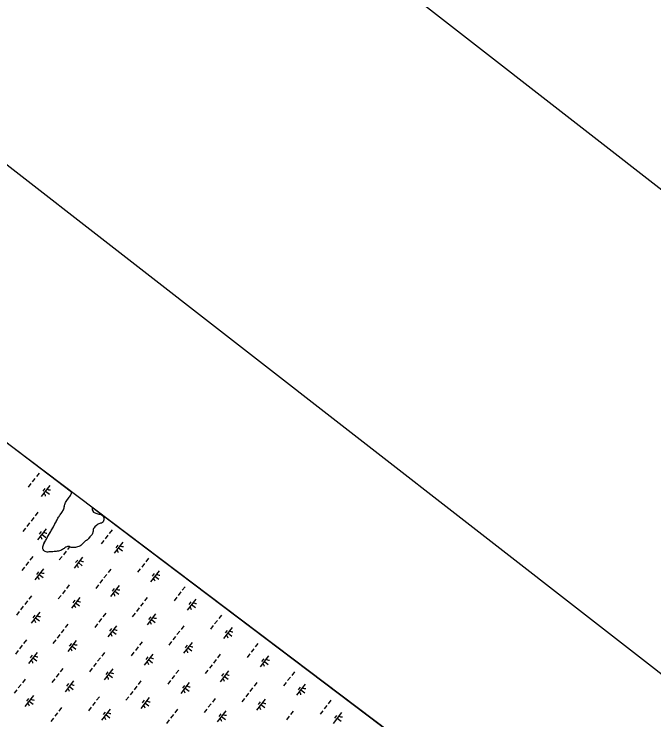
# Model space of a CAD drawing. Extents: x 3888273 to 3909528, y 158682 to 181032.
# Drawn here: x 3900940 to 3903242, y 176166 to 178705 of the extents above; entities that cross this region are included whole.
import ezdxf

# ---------------------------------------------------------------- set-up
doc = ezdxf.new("R2010")
doc.units = 0
for name, color, linetype in [('G-ANNO-NPLT', 7, 'Continuous'), ('V-ANNO-SYMB', 7, 'Continuous'), ('V-GRID-FRAM', 7, 'Continuous'), ('V-TOPO-SHOR', 7, 'Continuous'), ('V-WETL-SWMP', 7, 'Continuous')]:
    doc.layers.add(name, color=color, linetype=linetype)

msp = doc.modelspace()

# ---------------------------------------------------------------- linework, layer by layer
at = {"layer": 'G-ANNO-NPLT'}
msp.add_lwpolyline([(3899761, 180802.2), (3888502.9, 166332.7), (3898039.6, 158912.6), (3909297.7, 173382)], close=True, dxfattribs=at)
at = {"layer": 'V-ANNO-SYMB'}
msp.add_lwpolyline([(3899163.3, 179525), (3889005.4, 166469.6), (3898048.8, 159433.3), (3908206.7, 172488.7), (3899163.3, 179525)], dxfattribs=at)
at = {"layer": 'V-GRID-FRAM'}
msp.add_lwpolyline([(3907415, 172254.2), (3898317.3, 160561.5), (3891517.3, 165521.6), (3900698.9, 177323.8), (3907415, 172254.2)], dxfattribs=at)
at = {"layer": 'V-TOPO-SHOR'}
for points in [[(3901120.1, 176928.2), (3901120.8, 176931.1), (3901121.5, 176934.1), (3901122.2, 176937.6), (3901123.1, 176940.7), (3901124.4, 176944.2), (3901125.7, 176947.5), (3901128, 176951.6), (3901130.4, 176955.3), (3901132.4, 176958.2), (3901134.3, 176960.8), (3901136.2, 176963.6), (3901138.7, 176966.8), (3901140.6, 176969.5), (3901142.6, 176972.5), (3901144.5, 176975.3), (3901146.2, 176977.9), (3901147.1, 176981.2), (3901147.4, 176984.8), (3901147.3, 176985.4)], [(3901221.2, 176832.4), (3901218.1, 176829.5), (3901215.6, 176826.5), (3901213.4, 176823.7), (3901210.9, 176820.6), (3901208.6, 176817.8), (3901206.5, 176815.5), (3901204.1, 176813.7), (3901200.9, 176811.6), (3901197.8, 176809.7), (3901195.3, 176807.6), (3901192.8, 176805.4), (3901190.2, 176802.9), (3901188.1, 176800.6), (3901185.6, 176797.7), (3901182.9, 176795.3), (3901180.1, 176792.8), (3901176.9, 176790.7), (3901173.6, 176789.2), (3901168.8, 176787.9), (3901165, 176787), (3901161.6, 176786.3), (3901157.4, 176785.8), (3901153.5, 176785.6), (3901148.9, 176785.9), (3901145.8, 176786.4), (3901142.4, 176787.5), (3901138.8, 176788.9), (3901135.6, 176789.6), (3901132.4, 176789.1), (3901129.5, 176788.2), (3901126.6, 176786.7), (3901122.6, 176784.5), (3901120.2, 176782.7), (3901117.7, 176781.1), (3901114.9, 176779.2), (3901111.6, 176777.1), (3901108, 176775.1), (3901104.2, 176773.9), (3901100.2, 176772.9), (3901095.8, 176772.1), (3901092.2, 176771.7), (3901088.9, 176771.4), (3901085, 176771), (3901080.2, 176770.7), (3901076.5, 176770.4), (3901073.2, 176770.2), (3901068.5, 176770), (3901065.4, 176769.7), (3901062.2, 176769.6), (3901058.8, 176769.5), (3901055.2, 176770.2), (3901051.8, 176771.3), (3901049.2, 176772.9), (3901046.8, 176775.3), (3901045.2, 176778.5), (3901044.3, 176781.6), (3901043.8, 176784.9), (3901043.9, 176788.2), (3901044.6, 176791.5), (3901045.9, 176795.5), (3901047.4, 176799.1), (3901049.1, 176802.3), (3901051.3, 176806.2), (3901053, 176809.3), (3901054.7, 176812.6), (3901056.4, 176815.7), (3901058.1, 176818.9), (3901059.6, 176822.1), (3901061.2, 176825.2), (3901062.7, 176827.9), (3901064.9, 176831.5), (3901067.9, 176836.2), (3901070.2, 176839.9), (3901072.3, 176843.5), (3901074.1, 176846.8), (3901076, 176850), (3901078.5, 176854.5), (3901080.4, 176857.7), (3901082, 176860.7), (3901083.5, 176863.5), (3901084.9, 176866.2), (3901087.2, 176870.5), (3901089.6, 176875), (3901091.3, 176878.6), (3901093, 176882.1), (3901094.5, 176885), (3901095.9, 176887.8), (3901098.1, 176891.8), (3901099.8, 176894.5), (3901102.1, 176897.8), (3901104.2, 176901.3), (3901106.1, 176903.8), (3901108.1, 176906.8), (3901110.1, 176909.6), (3901111.9, 176912.2), (3901113.9, 176915.2), (3901115.8, 176918.2), (3901117.6, 176921), (3901119.2, 176924.9), (3901120.1, 176928.2)], [(3901222.6, 176928.5), (3901221.6, 176924.9), (3901221.4, 176921.5), (3901222.3, 176918.6), (3901224.4, 176916), (3901226.3, 176913.5), (3901228.7, 176911.7), (3901231.5, 176910.1), (3901234.7, 176908.9), (3901237.7, 176908.1), (3901241.1, 176907.3), (3901245.1, 176906.2), (3901248.4, 176905.5), (3901252.1, 176904.5), (3901255.3, 176903), (3901258.4, 176900.8), (3901260.6, 176898.7), (3901262.4, 176895.6), (3901263.1, 176892.6), (3901263.5, 176889.4), (3901263.4, 176885.4), (3901262.5, 176881.7), (3901260.7, 176878), (3901258.6, 176875.6), (3901255.4, 176873.9)], [(3901255.4, 176873.9), (3901251.8, 176873), (3901248.8, 176872), (3901245.7, 176870.9), (3901242.7, 176869.6), (3901239.4, 176867.6), (3901236.4, 176865.5), (3901233.7, 176862.9), (3901230.6, 176859.9), (3901228.5, 176857.1), (3901226.6, 176854.3), (3901225.4, 176851), (3901224.8, 176847.4), (3901224.3, 176844.2), (3901221.2, 176832.4)]]:
    msp.add_lwpolyline(points, dxfattribs=at)
at = {"layer": 'V-WETL-SWMP'}
for p, q in [((3901147.3, 176985.4), (3900698.9, 177323.8)), ((3901030.2, 177053.5), (3901020.4, 177040.9)), ((3901015.4, 177034.6), (3901005.6, 177021.9)), ((3901000.7, 177015.6), (3900990.9, 177003)), ((3901068.5, 177008.8), (3901037.8, 176969.4)), ((3901050.8, 176998.6), (3901043.4, 176989.1)), ((3901053.2, 176989.1), (3901067.4, 176978)), ((3901140.6, 176969.5), (3901146.2, 176977.9)), ((3901146.2, 176977.9), (3901147.1, 176981.2)), ((3901147.1, 176981.2), (3901147.4, 176984.8)), ((3901147.4, 176984.8), (3901147.3, 176985.4)), ((3901125.7, 176947.5), (3901128, 176951.6)), ((3901128, 176951.6), (3901130.4, 176955.3)), ((3901130.4, 176955.3), (3901136.2, 176963.6)), ((3901136.2, 176963.6), (3901138.7, 176966.8)), ((3901138.7, 176966.8), (3901140.6, 176969.5)), ((3901117.6, 176921), (3901119.2, 176924.9)), ((3901119.2, 176924.9), (3901120.1, 176928.2)), ((3901120.1, 176928.2), (3901120.8, 176931.1)), ((3901120.8, 176931.1), (3901122.2, 176937.6)), ((3901122.2, 176937.6), (3901123.1, 176940.7)), ((3901123.1, 176940.7), (3901125.7, 176947.5)), ((3901221.6, 176924.9), (3901221.4, 176921.5)), ((3901222.6, 176928.5), (3901221.6, 176924.9)), ((3903106.7, 175506.3), (3901222.6, 176928.5)), ((3901025.8, 176912.5), (3901015.9, 176899.9)), ((3901099.8, 176894.5), (3901102.1, 176897.8)), ((3901102.1, 176897.8), (3901104.2, 176901.3)), ((3901104.2, 176901.3), (3901106.1, 176903.8)), ((3901106.1, 176903.8), (3901111.9, 176912.2)), ((3901111.9, 176912.2), (3901117.6, 176921)), ((3901221.4, 176921.5), (3901222.3, 176918.6)), ((3901222.3, 176918.6), (3901226.3, 176913.5)), ((3901226.3, 176913.5), (3901228.7, 176911.7)), ((3901228.7, 176911.7), (3901231.5, 176910.1)), ((3901231.5, 176910.1), (3901234.7, 176908.9)), ((3901234.7, 176908.9), (3901237.7, 176908.1)), ((3901237.7, 176908.1), (3901241.1, 176907.3)), ((3901241.1, 176907.3), (3901245.1, 176906.2)), ((3901245.1, 176906.2), (3901248.4, 176905.5)), ((3901248.4, 176905.5), (3901252.1, 176904.5)), ((3901252.1, 176904.5), (3901255.3, 176903)), ((3901255.3, 176903), (3901258.4, 176900.8)), ((3901258.4, 176900.8), (3901260.6, 176898.7)), ((3901260.6, 176898.7), (3901262.4, 176895.6)), ((3900996.3, 176874.6), (3900986.5, 176862)), ((3901011, 176893.6), (3901001.2, 176880.9)), ((3901082, 176860.7), (3901089.6, 176875)), ((3901089.6, 176875), (3901095.9, 176887.8)), ((3901095.9, 176887.8), (3901098.1, 176891.8)), ((3901098.1, 176891.8), (3901099.8, 176894.5)), ((3901251.8, 176873), (3901248.8, 176872)), ((3901255.4, 176873.9), (3901251.8, 176873)), ((3901258.6, 176875.6), (3901255.4, 176873.9)), ((3901260.7, 176878), (3901258.6, 176875.6)), ((3901262.5, 176881.7), (3901260.7, 176878)), ((3901262.4, 176895.6), (3901263.1, 176892.6)), ((3901263.4, 176885.4), (3901262.5, 176881.7)), ((3901263.1, 176892.6), (3901263.5, 176889.4)), ((3901263.5, 176889.4), (3901263.4, 176885.4)), ((3900981.5, 176855.7), (3900971.7, 176843)), ((3901055.7, 176853.2), (3901025, 176813.7)), ((3901072.3, 176843.5), (3901074.1, 176846.8)), ((3901074.1, 176846.8), (3901082, 176860.7)), ((3901225.4, 176851), (3901224.3, 176844.2)), ((3901226.6, 176854.3), (3901225.4, 176851)), ((3901228.5, 176857.1), (3901226.6, 176854.3)), ((3901230.6, 176859.9), (3901228.5, 176857.1)), ((3901236.4, 176865.5), (3901230.6, 176859.9)), ((3901239.4, 176867.6), (3901236.4, 176865.5)), ((3901242.7, 176869.6), (3901239.4, 176867.6)), ((3901248.8, 176872), (3901242.7, 176869.6)), ((3901292.7, 176849.2), (3901282.9, 176836.6)), ((3901037.9, 176842.9), (3901030.6, 176833.5)), ((3901040.3, 176833.5), (3901054.5, 176822.4)), ((3901056.4, 176815.7), (3901059.6, 176822.1)), ((3901059.6, 176822.1), (3901062.7, 176827.9)), ((3901062.7, 176827.9), (3901072.3, 176843.5)), ((3901213.4, 176823.7), (3901208.6, 176817.8)), ((3901215.6, 176826.5), (3901213.4, 176823.7)), ((3901218.1, 176829.5), (3901215.6, 176826.5)), ((3901221.2, 176832.4), (3901218.1, 176829.5)), ((3901224.3, 176844.2), (3901221.2, 176832.4)), ((3901278, 176830.3), (3901268.2, 176817.6)), ((3901045.9, 176795.5), (3901047.4, 176799.1)), ((3901047.4, 176799.1), (3901053, 176809.3)), ((3901053, 176809.3), (3901054.7, 176812.6)), ((3901054.7, 176812.6), (3901056.4, 176815.7)), ((3901185.6, 176797.7), (3901180.1, 176792.8)), ((3901190.2, 176802.9), (3901185.6, 176797.7)), ((3901192.8, 176805.4), (3901190.2, 176802.9)), ((3901195.3, 176807.6), (3901192.8, 176805.4)), ((3901197.8, 176809.7), (3901195.3, 176807.6)), ((3901204.1, 176813.7), (3901197.8, 176809.7)), ((3901206.5, 176815.5), (3901204.1, 176813.7)), ((3901208.6, 176817.8), (3901206.5, 176815.5)), ((3901263.3, 176811.3), (3901253.4, 176798.7)), ((3901331.1, 176804.5), (3901300.4, 176765.1)), ((3901043.8, 176784.9), (3901043.9, 176788.2)), ((3901044.3, 176781.6), (3901043.8, 176784.9)), ((3901043.9, 176788.2), (3901044.6, 176791.5)), ((3901045.2, 176778.5), (3901044.3, 176781.6)), ((3901044.6, 176791.5), (3901045.9, 176795.5)), ((3901046.8, 176775.3), (3901045.2, 176778.5)), ((3901049.2, 176772.9), (3901046.8, 176775.3)), ((3901051.8, 176771.3), (3901049.2, 176772.9)), ((3901055.2, 176770.2), (3901051.8, 176771.3)), ((3901085, 176771), (3901073.2, 176770.2)), ((3901095.8, 176772.1), (3901085, 176771)), ((3901100.2, 176772.9), (3901095.8, 176772.1)), ((3901104.2, 176773.9), (3901100.2, 176772.9)), ((3901108, 176775.1), (3901104.2, 176773.9)), ((3901111.6, 176777.1), (3901108, 176775.1)), ((3901120.2, 176782.7), (3901111.6, 176777.1)), ((3901127.6, 176772.5), (3901117.7, 176759.8)), ((3901122.6, 176784.5), (3901120.2, 176782.7)), ((3901126.6, 176786.7), (3901122.6, 176784.5)), ((3901129.5, 176788.2), (3901126.6, 176786.7)), ((3901132.4, 176789.1), (3901129.5, 176788.2)), ((3901135.6, 176789.6), (3901132.4, 176789.1)), ((3901140, 176788.4), (3901132.5, 176778.8)), ((3901138.8, 176788.9), (3901135.6, 176789.6)), ((3901142.4, 176787.5), (3901138.8, 176788.9)), ((3901145.8, 176786.4), (3901142.4, 176787.5)), ((3901148.9, 176785.9), (3901145.8, 176786.4)), ((3901153.5, 176785.6), (3901148.9, 176785.9)), ((3901157.4, 176785.8), (3901153.5, 176785.6)), ((3901161.6, 176786.3), (3901157.4, 176785.8)), ((3901165, 176787), (3901161.6, 176786.3)), ((3901168.8, 176787.9), (3901165, 176787)), ((3901173.6, 176789.2), (3901168.8, 176787.9)), ((3901176.9, 176790.7), (3901173.6, 176789.2)), ((3901180.1, 176792.8), (3901176.9, 176790.7)), ((3901313.4, 176794.3), (3901306, 176784.8)), ((3901315.8, 176784.8), (3901330, 176773.7)), ((3901007.4, 176753.3), (3900997.5, 176740.7)), ((3901058.8, 176769.5), (3901055.2, 176770.2)), ((3901062.2, 176769.6), (3901058.8, 176769.5)), ((3901065.4, 176769.7), (3901062.2, 176769.6)), ((3901068.5, 176770), (3901065.4, 176769.7)), ((3901073.2, 176770.2), (3901068.5, 176770)), ((3901112.8, 176753.5), (3901103, 176740.9)), ((3901187, 176751.1), (3901156.3, 176711.6)), ((3901424, 176747.1), (3901414.2, 176734.4)), ((3900992.6, 176734.3), (3900982.8, 176721.7)), ((3901169.2, 176740.8), (3901161.8, 176731.3)), ((3901171.6, 176731.3), (3901185.8, 176720.3)), ((3901409.3, 176728.1), (3901399.5, 176715.5)), ((3900977.9, 176715.4), (3900968.1, 176702.8)), ((3901045.7, 176708.6), (3901015, 176669.1)), ((3901028, 176698.4), (3901020.6, 176688.9)), ((3901288.3, 176708.2), (3901278.5, 176695.6)), ((3901394.5, 176709.2), (3901384.7, 176696.6)), ((3901462.4, 176702.4), (3901431.7, 176662.9)), ((3901030.4, 176688.9), (3901044.6, 176677.8)), ((3901258.8, 176670.3), (3901249, 176657.7)), ((3901273.6, 176689.3), (3901263.8, 176676.6)), ((3901444.6, 176692.1), (3901437.3, 176682.7)), ((3901447, 176682.7), (3901461.2, 176671.6)), ((3901138.6, 176651.1), (3901128.8, 176638.5)), ((3901244.1, 176651.4), (3901234.3, 176638.8)), ((3901318.2, 176648.9), (3901287.5, 176609.5)), ((3901555.3, 176644.9), (3901545.5, 176632.3)), ((3901123.9, 176632.2), (3901114.1, 176619.6)), ((3901300.5, 176638.7), (3901293.1, 176629.2)), ((3901302.9, 176629.2), (3901317.1, 176618.1)), ((3901540.6, 176626), (3901530.7, 176613.3)), ((3900988.2, 176593.4), (3900978.4, 176580.7)), ((3901002.9, 176612.3), (3900993.1, 176599.7)), ((3901109.2, 176613.3), (3901099.3, 176600.6)), ((3901177, 176606.5), (3901146.3, 176567)), ((3901159.2, 176596.2), (3901151.9, 176586.7)), ((3901419.6, 176606.1), (3901409.8, 176593.4)), ((3901525.8, 176607), (3901516, 176594.4)), ((3901593.7, 176600.2), (3901563, 176560.8)), ((3900973.5, 176574.4), (3900963.6, 176561.8)), ((3901161.7, 176586.7), (3901175.9, 176575.7)), ((3901390.1, 176568.2), (3901380.3, 176555.6)), ((3901404.9, 176587.1), (3901395, 176574.5)), ((3901575.9, 176590), (3901568.5, 176580.5)), ((3901578.3, 176580.5), (3901592.5, 176569.5)), ((3900958.7, 176555.5), (3900948.9, 176542.8)), ((3901032.9, 176553), (3901002.2, 176513.5)), ((3901015.1, 176542.7), (3901007.7, 176533.3)), ((3901269.9, 176549), (3901260.1, 176536.4)), ((3901375.4, 176549.2), (3901365.6, 176536.6)), ((3901449.5, 176546.8), (3901418.8, 176507.3)), ((3901686.6, 176542.8), (3901676.8, 176530.1)), ((3901017.5, 176533.3), (3901031.7, 176522.2)), ((3901255.2, 176530.1), (3901245.4, 176517.4)), ((3901431.8, 176536.5), (3901424.4, 176527)), ((3901434.2, 176527), (3901448.4, 176516)), ((3901671.8, 176523.8), (3901662, 176511.2)), ((3901134.2, 176510.1), (3901124.4, 176497.5)), ((3901240.4, 176511.1), (3901230.6, 176498.5)), ((3901308.3, 176504.3), (3901277.6, 176464.9)), ((3901290.5, 176494.1), (3901283.2, 176484.6)), ((3901550.9, 176503.9), (3901541.1, 176491.3)), ((3901657.1, 176504.9), (3901647.3, 176492.3)), ((3901725, 176498.1), (3901694.2, 176458.6)), ((3901104.7, 176472.3), (3901094.9, 176459.6)), ((3901119.5, 176491.2), (3901109.6, 176478.6)), ((3901292.9, 176484.6), (3901307.1, 176473.5)), ((3901521.4, 176466), (3901511.6, 176453.4)), ((3901536.1, 176485), (3901526.3, 176472.4)), ((3901707.2, 176487.8), (3901699.8, 176478.4)), ((3901709.6, 176478.4), (3901723.8, 176467.3)), ((3900984.5, 176453.1), (3900974.7, 176440.5)), ((3901090, 176453.3), (3901080.2, 176440.7)), ((3901164.1, 176450.9), (3901133.4, 176411.4)), ((3901146.4, 176440.6), (3901139, 176431.1)), ((3901401.2, 176446.9), (3901391.4, 176434.2)), ((3901506.7, 176447.1), (3901496.8, 176434.5)), ((3901580.8, 176444.6), (3901550.1, 176405.2)), ((3901817.9, 176440.6), (3901808, 176428)), ((3900955.1, 176415.2), (3900945.2, 176402.6)), ((3900969.8, 176434.1), (3900960, 176421.5)), ((3901148.8, 176431.1), (3901163, 176420.1)), ((3901386.5, 176427.9), (3901376.6, 176415.3)), ((3901563, 176434.4), (3901555.7, 176424.9)), ((3901565.5, 176424.9), (3901579.7, 176413.8)), ((3901803.1, 176421.7), (3901793.3, 176409.1)), ((3901022.9, 176408.4), (3900992.2, 176368.9)), ((3901005.1, 176398.1), (3900997.8, 176388.7)), ((3901265.5, 176408), (3901255.7, 176395.4)), ((3901371.7, 176409), (3901361.9, 176396.3)), ((3901439.6, 176402.2), (3901408.9, 176362.7)), ((3901421.8, 176391.9), (3901414.4, 176382.4)), ((3901682.2, 176401.8), (3901672.3, 176389.2)), ((3901788.4, 176402.7), (3901778.6, 176390.1)), ((3901856.2, 176395.9), (3901825.5, 176356.5)), ((3901007.5, 176388.7), (3901021.8, 176377.6)), ((3901236, 176370.1), (3901226.2, 176357.5)), ((3901250.8, 176389.1), (3901240.9, 176376.4)), ((3901424.2, 176382.4), (3901438.4, 176371.4)), ((3901667.4, 176382.8), (3901657.6, 176370.2)), ((3901838.5, 176385.7), (3901831.1, 176376.2)), ((3901840.9, 176376.2), (3901855.1, 176365.2)), ((3901115.8, 176350.9), (3901106, 176338.3)), ((3901221.3, 176351.2), (3901211.4, 176338.6)), ((3901295.4, 176348.7), (3901264.7, 176309.2)), ((3901532.5, 176344.7), (3901522.7, 176332.1)), ((3901637.9, 176345), (3901628.1, 176332.3)), ((3901652.7, 176363.9), (3901642.9, 176351.3)), ((3901712.1, 176342.5), (3901681.4, 176303)), ((3901101.1, 176332), (3901091.2, 176319.4)), ((3901277.7, 176338.4), (3901270.3, 176329)), ((3901280.1, 176329), (3901294.3, 176317.9)), ((3901517.7, 176325.8), (3901507.9, 176313.1)), ((3901694.3, 176332.2), (3901687, 176322.8)), ((3901696.7, 176322.7), (3901710.9, 176311.7)), ((3901934.4, 176319.5), (3901924.6, 176306.9)), ((3901949.1, 176338.5), (3901939.3, 176325.9)), ((3900965.4, 176293.1), (3900955.5, 176280.5)), ((3900980.1, 176312.1), (3900970.3, 176299.5)), ((3901086.3, 176313.1), (3901076.5, 176300.4)), ((3901154.2, 176306.3), (3901123.5, 176266.8)), ((3901136.4, 176296), (3901129.1, 176286.5)), ((3901396.8, 176305.9), (3901386.9, 176293.2)), ((3901503, 176306.8), (3901493.2, 176294.2)), ((3901570.8, 176300), (3901540.1, 176260.6)), ((3901553.1, 176289.8), (3901545.7, 176280.3)), ((3901813.4, 176299.6), (3901803.6, 176287)), ((3901919.7, 176300.6), (3901909.8, 176288)), ((3901987.5, 176293.8), (3901956.8, 176254.3)), ((3900950.6, 176274.2), (3900940.8, 176261.6)), ((3901138.8, 176286.5), (3901153, 176275.5)), ((3901367.3, 176268), (3901357.5, 176255.3)), ((3901382, 176286.9), (3901372.2, 176274.3)), ((3901555.5, 176280.3), (3901569.7, 176269.2)), ((3901798.7, 176280.7), (3901788.9, 176268.1)), ((3901969.8, 176283.5), (3901962.4, 176274.1)), ((3901972.2, 176274.1), (3901986.4, 176263)), ((3901010, 176252.8), (3900979.3, 176213.3)), ((3900992.3, 176242.5), (3900984.9, 176233.1)), ((3901247.1, 176248.8), (3901237.3, 176236.2)), ((3901352.6, 176249), (3901342.7, 176236.4)), ((3901426.7, 176246.6), (3901396, 176207.1)), ((3901663.8, 176242.6), (3901653.9, 176229.9)), ((3901769.2, 176242.8), (3901759.4, 176230.2)), ((3901784, 176261.7), (3901774.1, 176249.1)), ((3901843.4, 176240.3), (3901812.7, 176200.9)), ((3900994.7, 176233.1), (3901008.9, 176222)), ((3901232.4, 176229.8), (3901222.5, 176217.2)), ((3901408.9, 176236.3), (3901401.6, 176226.8)), ((3901411.3, 176226.8), (3901425.6, 176215.8)), ((3901649, 176223.6), (3901639.2, 176211)), ((3901825.6, 176230.1), (3901818.2, 176220.6)), ((3901828, 176220.6), (3901842.2, 176209.6)), ((3902065.7, 176217.4), (3902055.9, 176204.8)), ((3902080.4, 176236.3), (3902070.6, 176223.7)), ((3901096.6, 176191), (3901086.8, 176178.4)), ((3901111.4, 176209.9), (3901101.6, 176197.3)), ((3901217.6, 176210.9), (3901207.8, 176198.3)), ((3901285.5, 176204.1), (3901254.8, 176164.6)), ((3901267.7, 176193.9), (3901260.3, 176184.4)), ((3901528.1, 176203.7), (3901518.2, 176191.1)), ((3901634.3, 176204.7), (3901624.5, 176192.1)), ((3901702.1, 176197.9), (3901671.4, 176158.4)), ((3901684.4, 176187.6), (3901677, 176178.2)), ((3901944.7, 176197.5), (3901934.9, 176184.9)), ((3902051, 176198.5), (3902041.1, 176185.8)), ((3902118.8, 176191.7), (3902088.1, 176152.2)), ((3901081.9, 176172.1), (3901072.1, 176159.4)), ((3901270.1, 176184.4), (3901284.3, 176173.3)), ((3901498.6, 176165.8), (3901488.7, 176153.2)), ((3901513.3, 176184.8), (3901503.5, 176172.1)), ((3901686.8, 176178.2), (3901701, 176167.1)), ((3901930, 176178.5), (3901920.2, 176165.9)), ((3902101, 176181.4), (3902093.7, 176171.9)), ((3902103.4, 176171.9), (3902117.6, 176160.9))]:
    msp.add_line(p, q, dxfattribs=at)
for centre, start, end in [((3901036.4, 176967.1), 11.343, 52.8866), ((3901070.3, 177010.7), 231.343, 272.8866), ((3901023.6, 176811.5), 11.343, 52.8866), ((3901057.5, 176855.1), 231.343, 272.8866), ((3901299, 176762.9), 11.343, 52.8866), ((3901332.9, 176806.5), 231.343, 272.8866), ((3901154.8, 176709.4), 11.343, 52.8866), ((3901188.8, 176753), 231.343, 272.8866), ((3901047.5, 176710.5), 231.343, 272.8866), ((3901013.6, 176666.9), 11.343, 52.8866), ((3901430.3, 176660.7), 11.343, 52.8866), ((3901464.2, 176704.3), 231.343, 272.8866), ((3901286.1, 176607.2), 11.343, 52.8866), ((3901320, 176650.8), 231.343, 272.8866), ((3901178.8, 176608.4), 231.343, 272.8866), ((3901144.9, 176564.8), 11.343, 52.8866), ((3901561.5, 176558.6), 11.343, 52.8866), ((3901595.5, 176602.2), 231.343, 272.8866), ((3901000.7, 176511.3), 11.343, 52.8866), ((3901034.7, 176554.9), 231.343, 272.8866), ((3901417.4, 176505.1), 11.343, 52.8866), ((3901451.3, 176548.7), 231.343, 272.8866), ((3901310.1, 176506.2), 231.343, 272.8866), ((3901276.2, 176462.6), 11.343, 52.8866), ((3901692.8, 176456.4), 11.343, 52.8866), ((3901726.7, 176500), 231.343, 272.8866), ((3901132, 176409.2), 11.343, 52.8866), ((3901165.9, 176452.8), 231.343, 272.8866), ((3901548.7, 176402.9), 11.343, 52.8866), ((3901582.6, 176446.5), 231.343, 272.8866), ((3901024.7, 176410.3), 231.343, 272.8866), ((3901441.4, 176404.1), 231.343, 272.8866), ((3900990.8, 176366.7), 11.343, 52.8866), ((3901407.4, 176360.5), 11.343, 52.8866), ((3901824.1, 176354.3), 11.343, 52.8866), ((3901858, 176397.9), 231.343, 272.8866), ((3901263.3, 176307), 11.343, 52.8866), ((3901297.2, 176350.6), 231.343, 272.8866), ((3901680, 176300.8), 11.343, 52.8866), ((3901713.9, 176344.4), 231.343, 272.8866), ((3901156, 176308.2), 231.343, 272.8866), ((3901572.6, 176302), 231.343, 272.8866), ((3901122.1, 176264.6), 11.343, 52.8866), ((3901538.7, 176258.4), 11.343, 52.8866), ((3901955.4, 176252.1), 11.343, 52.8866), ((3901989.3, 176295.7), 231.343, 272.8866), ((3901011.8, 176254.7), 231.343, 272.8866), ((3900977.9, 176211.1), 11.343, 52.8866), ((3901394.6, 176204.9), 11.343, 52.8866), ((3901428.5, 176248.5), 231.343, 272.8866), ((3901811.2, 176198.7), 11.343, 52.8866), ((3901845.2, 176242.3), 231.343, 272.8866), ((3901287.3, 176206), 231.343, 272.8866), ((3901253.3, 176162.4), 11.343, 52.8866), ((3901670, 176156.2), 11.343, 52.8866), ((3901703.9, 176199.8), 231.343, 272.8866), ((3902120.6, 176193.6), 231.343, 272.8866)]:
    msp.add_arc(centre, 17.6, start, end, dxfattribs=at)

doc.saveas('drawing.dxf')
